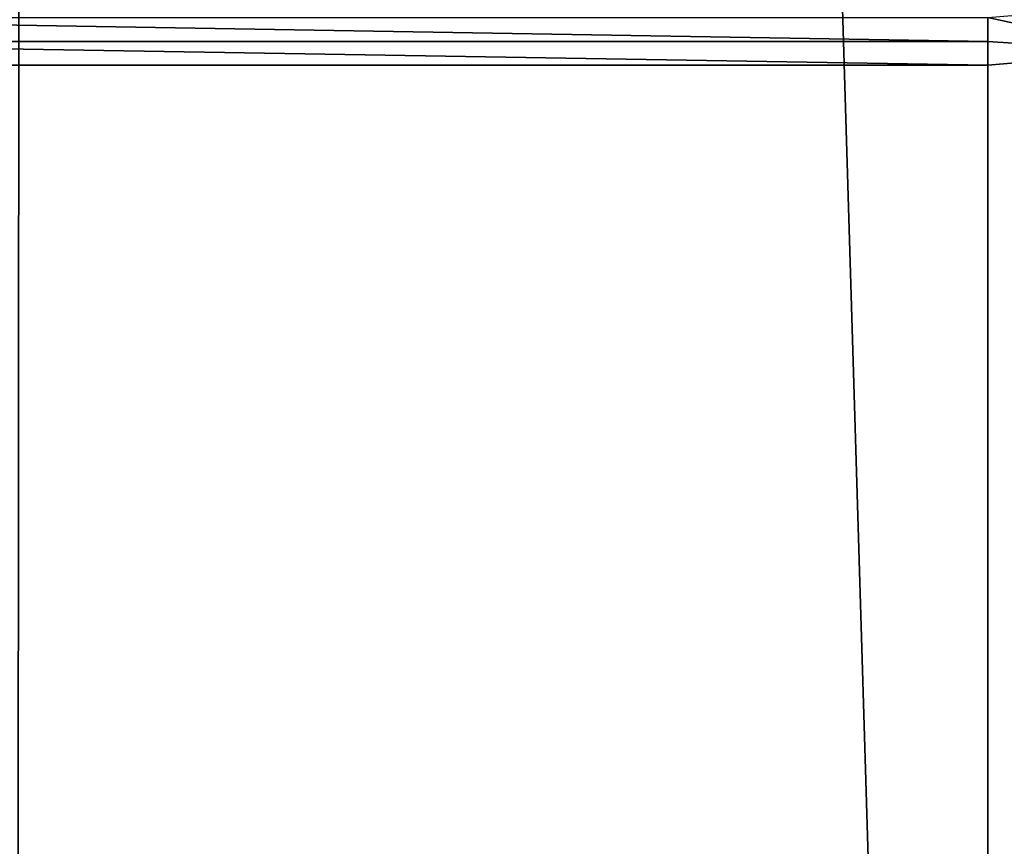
# Model space of a CAD drawing. Header units: millimetres. Extents: x -275 to 275, y -678 to 20.
# Tile 391 of 544: x -4.09 to -2.78, y -42.81 to -41.71. Entities that reach past the tile are written whole.
import ezdxf

# ---------------------------------------------------------------- set-up
doc = ezdxf.new("R2010")
doc.units = ezdxf.units.MM
doc.header["$LTSCALE"] = 65.185185
for name, color, linetype in [('362', 7, 'CONTINUOUS'), ('371', 7, 'CONTINUOUS'), ('372', 7, 'CONTINUOUS'), ('373', 7, 'CONTINUOUS')]:
    doc.layers.add(name, color=color, linetype=linetype)

msp = doc.modelspace()

# ---------------------------------------------------------------- linework, layer by layer
at = {"layer": '362', "linetype": 'CONTINUOUS'}
for points in [[(-2, -74.7, 19.85), (-2, 0, 19.85), (-4.0572, -6.3539, 19.0336), (-2, -74.7, 19.85)], [(-4.0572, -6.3539, 19.0336), (-4.9632, -10.8898, 17.3182), (-4.1213, -74.7, 18.9713), (-4.0572, -6.3539, 19.0336)], [(-2, -74.7, 19.85), (-4.0572, -6.3539, 19.0336), (-4.1213, -74.7, 18.9713), (-2, -74.7, 19.85)]]:
    msp.add_3dface(points, dxfattribs=at)
at = {"layer": '371', "linetype": 'CONTINUOUS'}
for points in [[(-4.7001, -41.7104, -13.3424), (-2.8001, -41.7104, -13.3424), (-2.8, -41.7421, -13.3356), (-4.7001, -41.7104, -13.3424)], [(-4.7, -41.7421, -13.3356), (-4.7001, -41.7104, -13.3424), (-2.8, -41.7421, -13.3356), (-4.7, -41.7421, -13.3356)], [(-4.7, -41.7738, -13.3287), (-4.7, -41.7421, -13.3356), (-2.8, -41.7738, -13.3287), (-4.7, -41.7738, -13.3287)], [(-2.8, -41.7738, -13.3287), (-4.7, -41.7421, -13.3356), (-2.8, -41.7421, -13.3356), (-2.8, -41.7738, -13.3287)], [(-4.7, -74.2112, -6.3204), (-4.7, -41.7738, -13.3287), (-2.7984, -71.5634, -6.8925), (-4.7, -74.2112, -6.3204)], [(-2.7984, -71.5634, -6.8925), (-4.7, -41.7738, -13.3287), (-2.7996, -71.4458, -6.9179), (-2.7984, -71.5634, -6.8925)], [(-2.7996, -71.4458, -6.9179), (-4.7, -41.7738, -13.3287), (-2.8, -71.3286, -6.9432), (-2.7996, -71.4458, -6.9179)], [(-2.8, -71.3286, -6.9432), (-4.7, -41.7738, -13.3287), (-2.8, -41.7738, -13.3287), (-2.8, -71.3286, -6.9432)]]:
    msp.add_3dface(points, dxfattribs=at)
at = {"layer": '372', "linetype": 'CONTINUOUS'}
for points in [[(-2.5911, -41.7559, -13.246), (-2.8001, -41.7104, -13.3424), (-2.5879, -41.6923, -13.2563), (-2.5911, -41.7559, -13.246)], [(-2.8001, -41.7104, -13.3424), (-2.5911, -41.7559, -13.246), (-2.8, -41.7421, -13.3356), (-2.8001, -41.7104, -13.3424)], [(-2.8, -41.7738, -13.3287), (-2.8, -41.7421, -13.3356), (-2.5911, -41.7559, -13.246), (-2.8, -41.7738, -13.3287)]]:
    msp.add_3dface(points, dxfattribs=at)
at = {"layer": '373', "linetype": 'CONTINUOUS'}
for points in [[(-2.8, -71.3286, -6.9432), (-2.8, -41.7738, -13.3287), (-2.5911, -41.7559, -13.246), (-2.8, -71.3286, -6.9432)], [(-2.8, -71.3286, -6.9432), (-2.5911, -41.7559, -13.246), (-2.5847, -71.3093, -6.8542), (-2.8, -71.3286, -6.9432)]]:
    msp.add_3dface(points, dxfattribs=at)

doc.saveas('drawing.dxf')
